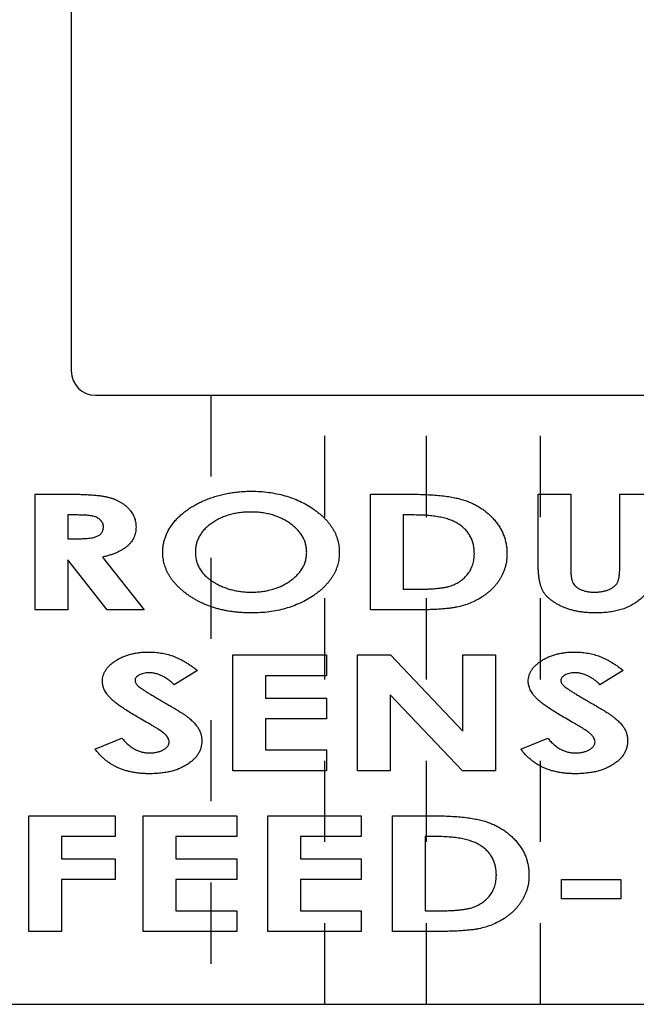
# Model space of a CAD drawing. Header units: inches. Extents: x 220 to 877, y 4 to 174.
# Tile 402 of 656: x 477.953 to 478.713, y 104.056 to 105.268. Entities that reach past the tile are written whole.
import ezdxf

# ---------------------------------------------------------------- set-up
doc = ezdxf.new("R2010")
doc.units = ezdxf.units.IN
doc.header["$LTSCALE"] = 0.5
doc.header["$MEASUREMENT"] = 0
doc.linetypes.add('HIDDEN', pattern=[0.225, 0.15, -0.075])
doc.layers.add('SID-M-H', color=4, linetype='HIDDEN')
doc.layers.add('SID-M-S', color=105, linetype='Continuous')

msp = doc.modelspace()

# ---------------------------------------------------------------- linework, layer by layer
at = {"layer": 'SID-M-H'}
for p, q in [((478.1885, 104.8058), (478.1885, 104.0558)), ((478.329, 104.0558), (478.329, 104.8058)), ((478.454, 104.0558), (478.454, 104.8058)), ((478.5945, 104.0558), (478.5945, 104.8058))]:
    msp.add_line(p, q, dxfattribs=at)
at = {"layer": 'SID-M-S'}
for p, q in [((478.0165, 106.3558), (478.0165, 104.8358)), ((478.0465, 104.8058), (479.3915, 104.8058)), ((477.9721, 104.68396), (478.01433, 104.68396)), ((477.9721, 104.5414), (477.9721, 104.68396)), ((478.38515, 104.68396), (478.43299, 104.68396)), ((478.38515, 104.5414), (478.38515, 104.68396)), ((478.59168, 104.68396), (478.63189, 104.68396)), ((478.59168, 104.59891), (478.59168, 104.68396)), ((478.63189, 104.68396), (478.63189, 104.5912)), ((478.69221, 104.68396), (478.73242, 104.68396)), ((478.69221, 104.5946), (478.69221, 104.68396)), ((478.02276, 104.65837), (478.0123, 104.65837)), ((478.0123, 104.65837), (478.0123, 104.62913)), ((478.43913, 104.65837), (478.42536, 104.65837)), ((478.42536, 104.65837), (478.42536, 104.56699)), ((478.0123, 104.62913), (478.02424, 104.62913)), ((478.0123, 104.603), (478.0123, 104.5414)), ((478.06094, 104.5414), (478.0123, 104.603)), ((478.05508, 104.60645), (478.10643, 104.5414)), ((478.42536, 104.56699), (478.44421, 104.56699)), ((478.0123, 104.5414), (477.9721, 104.5414)), ((478.10643, 104.5414), (478.06094, 104.5414)), ((478.4337, 104.5414), (478.38515, 104.5414)), ((478.21579, 104.48596), (478.33093, 104.48596)), ((478.21579, 104.3434), (478.21579, 104.48596)), ((478.33093, 104.48596), (478.33093, 104.46037)), ((478.36931, 104.48596), (478.40981, 104.48596)), ((478.36931, 104.3434), (478.36931, 104.48596)), ((478.40981, 104.48596), (478.49908, 104.39215)), ((478.49908, 104.48596), (478.53929, 104.48596)), ((478.49908, 104.39215), (478.49908, 104.48596)), ((478.53929, 104.48596), (478.53929, 104.3434)), ((478.17192, 104.46691), (478.14325, 104.4494)), ((478.256, 104.46037), (478.256, 104.43296)), ((478.33093, 104.46037), (478.256, 104.46037)), ((478.69647, 104.46691), (478.6678, 104.4494)), ((478.256, 104.43296), (478.33093, 104.43296)), ((478.33093, 104.43296), (478.33093, 104.40737)), ((478.40952, 104.43692), (478.40952, 104.3434)), ((478.49851, 104.3434), (478.40952, 104.43692)), ((478.256, 104.40737), (478.256, 104.36899)), ((478.33093, 104.40737), (478.256, 104.40737)), ((478.04581, 104.3701), (478.07891, 104.38361)), ((478.57036, 104.3701), (478.60346, 104.38361)), ((478.256, 104.36899), (478.33093, 104.36899)), ((478.33093, 104.36899), (478.33093, 104.3434)), ((478.33093, 104.3434), (478.21579, 104.3434)), ((478.40952, 104.3434), (478.36931, 104.3434)), ((478.53929, 104.3434), (478.49851, 104.3434)), ((477.96448, 104.28796), (478.07049, 104.28796)), ((477.96448, 104.1454), (477.96448, 104.28796)), ((478.07049, 104.28796), (478.07049, 104.26237)), ((478.10521, 104.28796), (478.22036, 104.28796)), ((478.10521, 104.1454), (478.10521, 104.28796)), ((478.22036, 104.28796), (478.22036, 104.26237)), ((478.25874, 104.28796), (478.37388, 104.28796)), ((478.25874, 104.1454), (478.25874, 104.28796)), ((478.37388, 104.28796), (478.37388, 104.26237)), ((478.41226, 104.28796), (478.4601, 104.28796)), ((478.41226, 104.1454), (478.41226, 104.28796)), ((478.00469, 104.26237), (478.00469, 104.23496)), ((478.07049, 104.26237), (478.00469, 104.26237)), ((478.14542, 104.26237), (478.14542, 104.23496)), ((478.22036, 104.26237), (478.14542, 104.26237)), ((478.29895, 104.26237), (478.29895, 104.23496)), ((478.37388, 104.26237), (478.29895, 104.26237)), ((478.45247, 104.26237), (478.45247, 104.17099)), ((478.46624, 104.26237), (478.45247, 104.26237)), ((478.00469, 104.23496), (478.07049, 104.23496)), ((478.07049, 104.23496), (478.07049, 104.20937)), ((478.14542, 104.23496), (478.22036, 104.23496)), ((478.22036, 104.23496), (478.22036, 104.20937)), ((478.29895, 104.23496), (478.37388, 104.23496)), ((478.37388, 104.23496), (478.37388, 104.20937)), ((478.00469, 104.20937), (478.00469, 104.1454)), ((478.07049, 104.20937), (478.00469, 104.20937)), ((478.14542, 104.20937), (478.14542, 104.17099)), ((478.22036, 104.20937), (478.14542, 104.20937)), ((478.29895, 104.20937), (478.29895, 104.17099)), ((478.37388, 104.20937), (478.29895, 104.20937)), ((478.62062, 104.20937), (478.69373, 104.20937)), ((478.62062, 104.18561), (478.62062, 104.20937)), ((478.69373, 104.20937), (478.69373, 104.18561)), ((478.69373, 104.18561), (478.62062, 104.18561)), ((478.14542, 104.17099), (478.22036, 104.17099)), ((478.22036, 104.17099), (478.22036, 104.1454)), ((478.29895, 104.17099), (478.37388, 104.17099)), ((478.37388, 104.17099), (478.37388, 104.1454)), ((478.45247, 104.17099), (478.47132, 104.17099)), ((478.00469, 104.1454), (477.96448, 104.1454)), ((478.22036, 104.1454), (478.10521, 104.1454)), ((478.37388, 104.1454), (478.25874, 104.1454)), ((478.46081, 104.1454), (478.41226, 104.1454)), ((477.0165, 104.0558), (479.3915, 104.0558))]:
    msp.add_line(p, q, dxfattribs=at)
msp.add_arc((478.0465, 104.8358), 0.03, 180, 270, dxfattribs=at)
for points, knots in [([(478.12928, 104.61274), (478.12932, 104.61442), (478.1294, 104.61778), (478.13013, 104.62276), (478.13122, 104.62765), (478.13286, 104.6324), (478.13487, 104.63708), (478.13742, 104.64162), (478.14036, 104.6461), (478.14377, 104.65042), (478.14754, 104.65461), (478.15172, 104.65856), (478.1562, 104.6623), (478.16104, 104.66582), (478.16623, 104.66909), (478.17171, 104.67221), (478.17758, 104.675), (478.18373, 104.67763), (478.19011, 104.67999), (478.19667, 104.682), (478.20332, 104.68377), (478.21012, 104.68515), (478.21702, 104.68629), (478.22406, 104.68703), (478.23121, 104.68755), (478.23602, 104.68759), (478.23845, 104.68761)], [0, 0, 0, 0, 0.034662, 0.0690241, 0.1031452, 0.1374181, 0.1721997, 0.2077512, 0.2443216, 0.2820865, 0.3208678, 0.3600277, 0.4000293, 0.4409204, 0.4828721, 0.5259678, 0.5705038, 0.6164333, 0.6633496, 0.7102529, 0.7573711, 0.8047162, 0.8526697, 0.9010839, 0.9501045, 1, 1, 1, 1]), ([(478.23845, 104.68761), (478.24209, 104.68755), (478.24925, 104.68743), (478.2598, 104.68637), (478.26995, 104.68467), (478.27972, 104.68227), (478.2891, 104.67918), (478.29809, 104.67541), (478.30669, 104.67093), (478.3135, 104.66665), (478.31868, 104.66298), (478.32228, 104.6601), (478.32568, 104.6572), (478.32879, 104.65418), (478.33168, 104.65111), (478.3343, 104.64794), (478.33668, 104.64471), (478.33881, 104.64141), (478.34068, 104.63802), (478.34234, 104.63457), (478.3437, 104.63104), (478.34481, 104.62742), (478.3457, 104.62374), (478.34633, 104.61998), (478.34671, 104.61614), (478.34675, 104.61356), (478.34677, 104.61225)], [0, 0, 0, 0, 0.0749347, 0.1474319, 0.218023, 0.2868806, 0.3544009, 0.4211848, 0.4874823, 0.5539051, 0.5866578, 0.6181972, 0.6487787, 0.6787302, 0.7074452, 0.7357122, 0.7632023, 0.7900148, 0.8166951, 0.8427425, 0.8688129, 0.8946737, 0.9206864, 0.9467309, 0.9731273, 1, 1, 1, 1]), ([(478.01433, 104.68396), (478.01712, 104.68395), (478.02249, 104.68394), (478.03023, 104.68373), (478.03735, 104.68343), (478.04383, 104.68298), (478.0497, 104.68238), (478.05494, 104.68168), (478.05957, 104.68087), (478.06364, 104.67989), (478.06731, 104.67875), (478.07072, 104.67746), (478.07395, 104.67601), (478.07702, 104.67438), (478.07991, 104.67259), (478.0826, 104.6706), (478.08512, 104.66846), (478.08743, 104.66614), (478.08954, 104.66372), (478.09136, 104.66114), (478.09289, 104.65846), (478.09421, 104.65568), (478.09518, 104.65278), (478.09585, 104.64977), (478.0963, 104.64666), (478.09635, 104.64454), (478.09638, 104.64346)], [0, 0, 0, 0, 0.0817373, 0.1573608, 0.2268898, 0.2903709, 0.3478571, 0.3996574, 0.4452928, 0.4854825, 0.5222768, 0.5577673, 0.5923516, 0.6261715, 0.6593784, 0.6919069, 0.7241615, 0.7561168, 0.7877662, 0.8181844, 0.8484256, 0.8782548, 0.9079834, 0.9380297, 0.9684466, 1, 1, 1, 1]), ([(478.43299, 104.68396), (478.43672, 104.68394), (478.44394, 104.68391), (478.45439, 104.68352), (478.46411, 104.68294), (478.47308, 104.68213), (478.48131, 104.68106), (478.48879, 104.67972), (478.49553, 104.67817), (478.50163, 104.67637), (478.5072, 104.67422), (478.51247, 104.67187), (478.51747, 104.66916), (478.52226, 104.66621), (478.52676, 104.6629), (478.53101, 104.65931), (478.53502, 104.6554), (478.53879, 104.65125), (478.54221, 104.64686), (478.54516, 104.64223), (478.54768, 104.63743), (478.54977, 104.63244), (478.55132, 104.62724), (478.55247, 104.62189), (478.55317, 104.61634), (478.55326, 104.61259), (478.5533, 104.61068)], [0, 0, 0, 0, 0.0705573, 0.1364728, 0.1977839, 0.2545393, 0.3068238, 0.3545551, 0.3981695, 0.4376303, 0.4746006, 0.510931, 0.5466844, 0.5820936, 0.6171207, 0.6522415, 0.6873711, 0.7227963, 0.7580772, 0.7924772, 0.8266115, 0.8605039, 0.8945518, 0.9289701, 0.9639745, 1, 1, 1, 1]), ([(478.05617, 104.64381), (478.05614, 104.64456), (478.05607, 104.64606), (478.05537, 104.6482), (478.0543, 104.65019), (478.05279, 104.65199), (478.05093, 104.65357), (478.04879, 104.65497), (478.04634, 104.65607), (478.04407, 104.65679), (478.042, 104.65723), (478.04014, 104.65755), (478.03797, 104.65779), (478.03551, 104.65802), (478.03274, 104.65819), (478.02968, 104.6583), (478.02632, 104.65835), (478.02398, 104.65836), (478.02276, 104.65837)], [0, 0, 0, 0, 0.0559128, 0.1105442, 0.165121, 0.2227109, 0.2831968, 0.3453803, 0.4113114, 0.481546, 0.5212329, 0.5677091, 0.6216631, 0.6825544, 0.7510695, 0.8265566, 0.9097579, 1, 1, 1, 1]), ([(478.23788, 104.66203), (478.23552, 104.66198), (478.23087, 104.66189), (478.22405, 104.66122), (478.21751, 104.66016), (478.21126, 104.65861), (478.20531, 104.65663), (478.19962, 104.65424), (478.19424, 104.65136), (478.18919, 104.64811), (478.18458, 104.64452), (478.18054, 104.64066), (478.17716, 104.63652), (478.17434, 104.63217), (478.17215, 104.62757), (478.17061, 104.62271), (478.16966, 104.61763), (478.16955, 104.61416), (478.16949, 104.61239)], [0, 0, 0, 0, 0.0754698, 0.1484988, 0.2188028, 0.2871126, 0.3537671, 0.4191853, 0.4839525, 0.5484084, 0.6110179, 0.670172, 0.7267972, 0.7813845, 0.8352603, 0.8892229, 0.9436319, 1, 1, 1, 1]), ([(478.30656, 104.61259), (478.3065, 104.61429), (478.30639, 104.61765), (478.30541, 104.62258), (478.30383, 104.62729), (478.30164, 104.63183), (478.29877, 104.63612), (478.29532, 104.64024), (478.2912, 104.64411), (478.28654, 104.64777), (478.28145, 104.65111), (478.27602, 104.65403), (478.27034, 104.65653), (478.26436, 104.65852), (478.25812, 104.66008), (478.25162, 104.66124), (478.24483, 104.66189), (478.24023, 104.66198), (478.23788, 104.66203)], [0, 0, 0, 0, 0.0543963, 0.1075163, 0.160277, 0.2134801, 0.268299, 0.3252389, 0.3854322, 0.4490752, 0.5147238, 0.5802311, 0.6464764, 0.713416, 0.781993, 0.8522982, 0.9249265, 1, 1, 1, 1]), ([(478.4941, 104.64695), (478.49259, 104.64788), (478.48945, 104.64982), (478.48413, 104.65207), (478.47822, 104.65406), (478.47163, 104.65562), (478.46443, 104.65688), (478.45656, 104.65773), (478.44807, 104.65829), (478.44218, 104.65834), (478.43913, 104.65837)], [0, 0, 0, 0, 0.0936064, 0.1945471, 0.3036262, 0.4224814, 0.5509231, 0.6893743, 0.8393019, 1, 1, 1, 1]), ([(478.02424, 104.62913), (478.0257, 104.62914), (478.0285, 104.62917), (478.03253, 104.62929), (478.0362, 104.62958), (478.03952, 104.62995), (478.04248, 104.63038), (478.04508, 104.63099), (478.04735, 104.63165), (478.04927, 104.63246), (478.05091, 104.63339), (478.05233, 104.63444), (478.05351, 104.63567), (478.0545, 104.63701), (478.05524, 104.63853), (478.05579, 104.64016), (478.0561, 104.64194), (478.05615, 104.64317), (478.05617, 104.64381)], [0, 0, 0, 0, 0.1107165, 0.2128047, 0.306426, 0.3908862, 0.4663083, 0.5338842, 0.5936262, 0.6455021, 0.6921713, 0.7365991, 0.7790687, 0.8210423, 0.8631094, 0.9065841, 0.9514341, 1, 1, 1, 1]), ([(478.09638, 104.64346), (478.09634, 104.64234), (478.09627, 104.64013), (478.09583, 104.63687), (478.09497, 104.63378), (478.09386, 104.6308), (478.0924, 104.62799), (478.09064, 104.62528), (478.08852, 104.62276), (478.08609, 104.62037), (478.08335, 104.61811), (478.08026, 104.61604), (478.07689, 104.61405), (478.07315, 104.61227), (478.0691, 104.61058), (478.06472, 104.60905), (478.06003, 104.60764), (478.05676, 104.60686), (478.05508, 104.60645)], [0, 0, 0, 0, 0.0558833, 0.1098628, 0.1627537, 0.2148456, 0.2675182, 0.3201229, 0.3748677, 0.430721, 0.4895244, 0.550789, 0.6154416, 0.6837683, 0.7564975, 0.8332378, 0.9141942, 1, 1, 1, 1]), ([(478.51309, 104.61114), (478.51305, 104.61301), (478.51295, 104.61667), (478.512, 104.62198), (478.51052, 104.62699), (478.50846, 104.6317), (478.50575, 104.63603), (478.50244, 104.64004), (478.49858, 104.64376), (478.49562, 104.64587), (478.4941, 104.64695)], [0, 0, 0, 0, 0.132322, 0.2589078, 0.3813517, 0.5014962, 0.621421, 0.7426279, 0.8685241, 1, 1, 1, 1]), ([(478.23874, 104.53774), (478.2368, 104.53776), (478.23295, 104.53779), (478.22724, 104.53806), (478.22166, 104.53847), (478.21621, 104.53912), (478.21087, 104.53987), (478.20566, 104.54081), (478.20058, 104.54196), (478.19563, 104.54329), (478.19077, 104.54472), (478.18606, 104.54639), (478.18148, 104.54822), (478.17702, 104.55022), (478.17268, 104.55238), (478.16847, 104.55473), (478.16439, 104.55725), (478.16044, 104.55991), (478.15668, 104.56271), (478.15314, 104.56558), (478.14985, 104.56853), (478.14681, 104.57153), (478.14401, 104.57462), (478.14143, 104.57775), (478.13911, 104.58096), (478.13704, 104.58423), (478.13522, 104.58757), (478.1336, 104.59096), (478.13231, 104.59445), (478.13117, 104.59796), (478.13032, 104.60156), (478.12973, 104.60523), (478.12933, 104.60896), (478.1293, 104.61147), (478.12928, 104.61274)], [0, 0, 0, 0, 0.0397524, 0.0787606, 0.1168673, 0.1543285, 0.1911421, 0.2271818, 0.2627289, 0.2976081, 0.33219, 0.3662675, 0.399844, 0.4331594, 0.4662714, 0.4990683, 0.531784, 0.5644789, 0.5965115, 0.6276725, 0.657753, 0.6868239, 0.715239, 0.7429315, 0.7698629, 0.7961343, 0.8221187, 0.8477442, 0.8729665, 0.8981081, 0.9233447, 0.9486181, 0.9740741, 1, 1, 1, 1]), ([(478.16949, 104.61239), (478.1695, 104.6114), (478.16952, 104.60944), (478.16986, 104.60655), (478.17034, 104.60372), (478.17098, 104.60096), (478.17189, 104.59831), (478.17294, 104.59571), (478.17422, 104.59322), (478.1757, 104.59081), (478.17733, 104.58844), (478.17918, 104.58618), (478.18123, 104.58399), (478.18345, 104.58188), (478.18589, 104.57985), (478.18852, 104.5779), (478.19135, 104.57605), (478.19333, 104.57489), (478.19433, 104.5743)], [0, 0, 0, 0, 0.0620134, 0.1225689, 0.1824399, 0.2412785, 0.2997082, 0.3577076, 0.4166186, 0.4751909, 0.5347139, 0.5961517, 0.6581422, 0.7222263, 0.7882383, 0.8564263, 0.9270156, 1, 1, 1, 1]), ([(478.2386, 104.56333), (478.24091, 104.56338), (478.24545, 104.56346), (478.25214, 104.56413), (478.25856, 104.56525), (478.26473, 104.56677), (478.27062, 104.56879), (478.27626, 104.57125), (478.28164, 104.57413), (478.2867, 104.57743), (478.29133, 104.58104), (478.2954, 104.58492), (478.29884, 104.58901), (478.30167, 104.59331), (478.30386, 104.59784), (478.30544, 104.60257), (478.30638, 104.60752), (478.3065, 104.61088), (478.30656, 104.61259)], [0, 0, 0, 0, 0.0747015, 0.146638, 0.2164967, 0.2849046, 0.351461, 0.4175049, 0.4830753, 0.5483536, 0.6120309, 0.6724423, 0.729366, 0.7844173, 0.8380097, 0.8914477, 0.944899, 1, 1, 1, 1]), ([(478.34677, 104.61225), (478.34675, 104.61096), (478.34671, 104.60841), (478.34633, 104.60461), (478.34569, 104.60088), (478.34485, 104.59722), (478.34372, 104.59365), (478.34238, 104.59014), (478.34078, 104.58671), (478.33892, 104.58337), (478.33682, 104.5801), (478.33448, 104.5769), (478.33186, 104.57379), (478.32904, 104.57072), (478.32595, 104.56776), (478.32262, 104.56487), (478.31905, 104.56204), (478.31395, 104.5584), (478.30721, 104.55419), (478.29868, 104.54977), (478.2897, 104.54606), (478.28032, 104.543), (478.27051, 104.54063), (478.26029, 104.53895), (478.24965, 104.53794), (478.24242, 104.53781), (478.23874, 104.53774)], [0, 0, 0, 0, 0.0266037, 0.0529266, 0.0788979, 0.1047943, 0.1305871, 0.1563401, 0.1824246, 0.2087887, 0.2354536, 0.262796, 0.2907655, 0.3194797, 0.3490133, 0.3793101, 0.4107193, 0.443189, 0.508939, 0.5750132, 0.6417737, 0.7097334, 0.7790553, 0.8503303, 0.9239298, 1, 1, 1, 1]), ([(478.5533, 104.61068), (478.55329, 104.60932), (478.55325, 104.60662), (478.55282, 104.60263), (478.55221, 104.59872), (478.55132, 104.59488), (478.55018, 104.59113), (478.54876, 104.58746), (478.54712, 104.58387), (478.5452, 104.58038), (478.54304, 104.57702), (478.54075, 104.57376), (478.53822, 104.57067), (478.5355, 104.56772), (478.53259, 104.56491), (478.52946, 104.5623), (478.52618, 104.55977), (478.52153, 104.55667), (478.51545, 104.55317), (478.5078, 104.54965), (478.49985, 104.54683), (478.49288, 104.54508), (478.48682, 104.54397), (478.48149, 104.54332), (478.4754, 104.54271), (478.46855, 104.54225), (478.46092, 104.54184), (478.45252, 104.54161), (478.44336, 104.54142), (478.43701, 104.54141), (478.4337, 104.5414)], [0, 0, 0, 0, 0.0261987, 0.0517834, 0.0771945, 0.1023829, 0.1274672, 0.1525675, 0.17797, 0.2034602, 0.2290659, 0.2546768, 0.2801899, 0.3058512, 0.3317558, 0.3578775, 0.3843969, 0.4113173, 0.4653797, 0.5192161, 0.573026, 0.6274372, 0.6572164, 0.6915621, 0.7307592, 0.774822, 0.8237865, 0.8776537, 0.9364507, 1, 1, 1, 1]), ([(478.44421, 104.56699), (478.44645, 104.56699), (478.45077, 104.567), (478.45702, 104.56726), (478.46279, 104.56753), (478.46807, 104.56804), (478.47289, 104.5686), (478.47722, 104.5694), (478.4811, 104.57021), (478.48453, 104.57127), (478.48765, 104.57246), (478.49058, 104.57382), (478.49338, 104.57537), (478.496, 104.57712), (478.4985, 104.57905), (478.50088, 104.58112), (478.50308, 104.58342), (478.50512, 104.5859), (478.50703, 104.58852), (478.50864, 104.59132), (478.51004, 104.59426), (478.51114, 104.59735), (478.51203, 104.60059), (478.51266, 104.60398), (478.51303, 104.60751), (478.51307, 104.60992), (478.51309, 104.61114)], [0, 0, 0, 0, 0.0719644, 0.1390715, 0.2010197, 0.2579092, 0.3097546, 0.3570287, 0.3993769, 0.4371552, 0.4722438, 0.5070413, 0.5410373, 0.5748397, 0.6084655, 0.6423136, 0.6763151, 0.7108963, 0.7455683, 0.7802848, 0.814805, 0.8499671, 0.8858485, 0.9226052, 0.9607846, 1, 1, 1, 1]), ([(478.66219, 104.53774), (478.66034, 104.53776), (478.65668, 104.5378), (478.6513, 104.53817), (478.64611, 104.53869), (478.64109, 104.53947), (478.63625, 104.54045), (478.6316, 104.54169), (478.62714, 104.54315), (478.62288, 104.54479), (478.61885, 104.54661), (478.61512, 104.54859), (478.61165, 104.55063), (478.60849, 104.5528), (478.60565, 104.55511), (478.60307, 104.55749), (478.60081, 104.56001), (478.59881, 104.56269), (478.59708, 104.56567), (478.59565, 104.56908), (478.59438, 104.57292), (478.59342, 104.57724), (478.5926, 104.582), (478.5921, 104.58723), (478.59174, 104.59292), (478.5917, 104.59687), (478.59168, 104.59891)], [0, 0, 0, 0, 0.0516088, 0.1014557, 0.1498755, 0.1967292, 0.2426554, 0.2870057, 0.330434, 0.3729885, 0.4139612, 0.4531388, 0.4903955, 0.5257734, 0.5594532, 0.5920286, 0.6233202, 0.6535918, 0.6847714, 0.7187862, 0.7561058, 0.7971204, 0.8416652, 0.8903482, 0.9431001, 1, 1, 1, 1]), ([(478.63189, 104.5912), (478.6319, 104.59024), (478.63193, 104.58838), (478.63207, 104.58572), (478.6323, 104.58327), (478.6326, 104.58103), (478.63303, 104.57901), (478.63353, 104.57721), (478.63413, 104.57562), (478.63505, 104.5738), (478.63656, 104.57178), (478.63885, 104.56968), (478.64158, 104.56778), (478.6448, 104.5662), (478.64843, 104.56493), (478.65242, 104.56398), (478.65678, 104.56345), (478.6598, 104.56337), (478.66136, 104.56333)], [0, 0, 0, 0, 0.0610502, 0.1179385, 0.1695343, 0.2171392, 0.2609945, 0.3005914, 0.3361705, 0.3680634, 0.4303132, 0.4948758, 0.5647835, 0.6404588, 0.7218856, 0.8082236, 0.9007981, 1, 1, 1, 1]), ([(478.66136, 104.56333), (478.66302, 104.56336), (478.66623, 104.56343), (478.67086, 104.56408), (478.67514, 104.56507), (478.67901, 104.56654), (478.68243, 104.56828), (478.68532, 104.57028), (478.68767, 104.5725), (478.68919, 104.57462), (478.69006, 104.57656), (478.69066, 104.57828), (478.69113, 104.5803), (478.69152, 104.5826), (478.69183, 104.58519), (478.69207, 104.58807), (478.69216, 104.59124), (478.69219, 104.59345), (478.69221, 104.5946)], [0, 0, 0, 0, 0.0964704, 0.1864899, 0.2714079, 0.3518723, 0.4266985, 0.4943203, 0.5558319, 0.6139232, 0.6444122, 0.679628, 0.7195338, 0.7650714, 0.8153006, 0.8714277, 0.9329593, 1, 1, 1, 1]), ([(478.73242, 104.59891), (478.73241, 104.59719), (478.73239, 104.59388), (478.7322, 104.58912), (478.73198, 104.58476), (478.73156, 104.58083), (478.73111, 104.5773), (478.73046, 104.57418), (478.72978, 104.57146), (478.72866, 104.56835), (478.72674, 104.56478), (478.72375, 104.56067), (478.7199, 104.5567), (478.71538, 104.55282), (478.71026, 104.54924), (478.7047, 104.54608), (478.69873, 104.54345), (478.69236, 104.54133), (478.68555, 104.5397), (478.67823, 104.5386), (478.67039, 104.53785), (478.66498, 104.53778), (478.66219, 104.53774)], [0, 0, 0, 0, 0.0479447, 0.0922068, 0.1325378, 0.1692777, 0.2021667, 0.2316199, 0.2576394, 0.2801784, 0.3235406, 0.370005, 0.4211527, 0.4769451, 0.5355111, 0.5945817, 0.6548235, 0.7165545, 0.7811192, 0.8494874, 0.9223637, 1, 1, 1, 1]), ([(478.19433, 104.5743), (478.19596, 104.57342), (478.19921, 104.57165), (478.20432, 104.56944), (478.20959, 104.56754), (478.21505, 104.56601), (478.22069, 104.5648), (478.2265, 104.56396), (478.23248, 104.56343), (478.23654, 104.56336), (478.2386, 104.56333)], [0, 0, 0, 0, 0.1202065, 0.2405469, 0.3615926, 0.4845008, 0.6092299, 0.7362981, 0.8661955, 1, 1, 1, 1]), ([(478.05495, 104.45346), (478.055, 104.45468), (478.05509, 104.45711), (478.0559, 104.46066), (478.05719, 104.46409), (478.05902, 104.46738), (478.06137, 104.4705), (478.06419, 104.47352), (478.06756, 104.47637), (478.07139, 104.47905), (478.07559, 104.48152), (478.08008, 104.48369), (478.08481, 104.48551), (478.08977, 104.48704), (478.09497, 104.4882), (478.10042, 104.48903), (478.10611, 104.48951), (478.10998, 104.48958), (478.11195, 104.48961)], [0, 0, 0, 0, 0.0493575, 0.0977966, 0.1467341, 0.1968354, 0.2490722, 0.3043195, 0.3635228, 0.4270201, 0.4930566, 0.5601512, 0.6282266, 0.6978248, 0.7695866, 0.8435175, 0.9203428, 1, 1, 1, 1]), ([(478.11195, 104.48961), (478.11452, 104.48955), (478.11959, 104.48943), (478.1271, 104.48849), (478.13442, 104.48698), (478.14038, 104.48519), (478.14512, 104.4834), (478.14874, 104.4818), (478.15242, 104.47992), (478.15621, 104.47785), (478.16005, 104.47547), (478.16397, 104.47287), (478.16795, 104.47), (478.17058, 104.46796), (478.17192, 104.46691)], [0, 0, 0, 0, 0.1173831, 0.232465, 0.346022, 0.4594048, 0.5172226, 0.5777392, 0.6407203, 0.7064875, 0.7755828, 0.8472919, 0.9219504, 1, 1, 1, 1]), ([(478.5795, 104.45346), (478.57955, 104.45468), (478.57964, 104.45711), (478.58045, 104.46066), (478.58174, 104.46409), (478.58357, 104.46738), (478.58592, 104.4705), (478.58873, 104.47352), (478.59211, 104.47637), (478.59594, 104.47905), (478.60014, 104.48152), (478.60462, 104.48369), (478.60936, 104.48551), (478.61432, 104.48704), (478.61952, 104.4882), (478.62497, 104.48903), (478.63066, 104.48951), (478.63453, 104.48958), (478.6365, 104.48961)], [0, 0, 0, 0, 0.0493575, 0.0977966, 0.1467341, 0.1968354, 0.2490722, 0.3043195, 0.3635228, 0.4270201, 0.4930566, 0.5601512, 0.6282266, 0.6978248, 0.7695866, 0.8435175, 0.9203428, 1, 1, 1, 1]), ([(478.6365, 104.48961), (478.63906, 104.48955), (478.64414, 104.48943), (478.65165, 104.48849), (478.65897, 104.48698), (478.66493, 104.48519), (478.66967, 104.4834), (478.67329, 104.4818), (478.67697, 104.47992), (478.68076, 104.47785), (478.68459, 104.47547), (478.68852, 104.47287), (478.69249, 104.47), (478.69513, 104.46796), (478.69647, 104.46691)], [0, 0, 0, 0, 0.1173831, 0.232465, 0.346022, 0.4594048, 0.5172226, 0.5777392, 0.6407203, 0.7064875, 0.7755828, 0.8472919, 0.9219504, 1, 1, 1, 1]), ([(478.11247, 104.46403), (478.11125, 104.464), (478.10893, 104.46395), (478.10562, 104.4634), (478.10265, 104.46249), (478.10006, 104.46126), (478.09797, 104.4598), (478.09637, 104.45824), (478.09537, 104.45651), (478.09523, 104.45528), (478.09516, 104.45469)], [0, 0, 0, 0, 0.1700104, 0.3258699, 0.4700925, 0.6052529, 0.7261913, 0.8273667, 0.9171169, 1, 1, 1, 1]), ([(478.14325, 104.4494), (478.142, 104.45057), (478.13957, 104.45282), (478.13576, 104.45581), (478.13193, 104.45833), (478.12808, 104.46041), (478.12421, 104.46203), (478.12031, 104.46317), (478.1164, 104.46389), (478.11377, 104.46398), (478.11247, 104.46403)], [0, 0, 0, 0, 0.1463934, 0.2843696, 0.4153813, 0.5396967, 0.659138, 0.7749886, 0.887849, 1, 1, 1, 1]), ([(478.63701, 104.46403), (478.6358, 104.464), (478.63348, 104.46395), (478.63017, 104.4634), (478.6272, 104.46249), (478.62461, 104.46126), (478.62252, 104.4598), (478.62091, 104.45824), (478.61991, 104.45651), (478.61977, 104.45528), (478.61971, 104.45469)], [0, 0, 0, 0, 0.1700104, 0.3258699, 0.4700925, 0.6052529, 0.7261913, 0.8273667, 0.9171169, 1, 1, 1, 1]), ([(478.6678, 104.4494), (478.66655, 104.45057), (478.66412, 104.45282), (478.66031, 104.45581), (478.65648, 104.45833), (478.65263, 104.46041), (478.64876, 104.46203), (478.64486, 104.46317), (478.64094, 104.46389), (478.63832, 104.46398), (478.63701, 104.46403)], [0, 0, 0, 0, 0.1463934, 0.2843696, 0.4153813, 0.5396967, 0.659138, 0.7749886, 0.887849, 1, 1, 1, 1]), ([(478.10884, 104.40343), (478.10612, 104.40496), (478.10092, 104.40789), (478.09354, 104.41224), (478.08691, 104.41632), (478.08103, 104.42013), (478.0759, 104.42367), (478.07151, 104.42691), (478.06788, 104.4299), (478.06492, 104.43266), (478.06258, 104.43535), (478.0605, 104.4379), (478.05884, 104.44052), (478.0574, 104.44309), (478.05632, 104.44569), (478.05555, 104.44829), (478.05502, 104.45087), (478.05497, 104.4526), (478.05495, 104.45346)], [0, 0, 0, 0, 0.1223903, 0.2341858, 0.3359326, 0.4276803, 0.5089769, 0.5802107, 0.6417315, 0.6932268, 0.7387101, 0.7815077, 0.8219975, 0.8602554, 0.8970726, 0.9321527, 0.9663475, 1, 1, 1, 1]), ([(478.09516, 104.45469), (478.09521, 104.45409), (478.09531, 104.45287), (478.09601, 104.45109), (478.09715, 104.44939), (478.09817, 104.44839), (478.0987, 104.44786)], [0, 0, 0, 0, 0.2257244, 0.4611185, 0.7164904, 1, 1, 1, 1]), ([(478.0987, 104.44786), (478.0992, 104.44745), (478.10037, 104.44648), (478.10252, 104.44499), (478.10521, 104.44312), (478.10857, 104.441), (478.1125, 104.43854), (478.11706, 104.43581), (478.12219, 104.43271), (478.12585, 104.43059), (478.12777, 104.42947)], [0, 0, 0, 0, 0.0566129, 0.1321156, 0.2275981, 0.3428776, 0.4777573, 0.6318232, 0.8059469, 1, 1, 1, 1]), ([(478.63339, 104.40343), (478.63067, 104.40496), (478.62547, 104.40789), (478.61809, 104.41224), (478.61145, 104.41632), (478.60557, 104.42013), (478.60045, 104.42367), (478.59606, 104.42691), (478.59243, 104.4299), (478.58947, 104.43266), (478.58712, 104.43535), (478.58505, 104.4379), (478.58339, 104.44052), (478.58195, 104.44309), (478.58087, 104.44569), (478.5801, 104.44829), (478.57957, 104.45087), (478.57952, 104.4526), (478.5795, 104.45346)], [0, 0, 0, 0, 0.1223903, 0.2341858, 0.3359326, 0.4276803, 0.5089769, 0.5802107, 0.6417315, 0.6932268, 0.7387101, 0.7815077, 0.8219975, 0.8602554, 0.8970726, 0.9321527, 0.9663475, 1, 1, 1, 1]), ([(478.61971, 104.45469), (478.61976, 104.45409), (478.61985, 104.45287), (478.62056, 104.45109), (478.6217, 104.44939), (478.62271, 104.44839), (478.62325, 104.44786)], [0, 0, 0, 0, 0.2257244, 0.4611185, 0.7164904, 1, 1, 1, 1]), ([(478.62325, 104.44786), (478.62375, 104.44745), (478.62491, 104.44648), (478.62707, 104.44499), (478.62976, 104.44312), (478.63312, 104.441), (478.63705, 104.43854), (478.64161, 104.43581), (478.64674, 104.43271), (478.65039, 104.43059), (478.65232, 104.42947)], [0, 0, 0, 0, 0.0566129, 0.1321156, 0.2275981, 0.3428776, 0.4777573, 0.6318232, 0.8059469, 1, 1, 1, 1]), ([(478.12777, 104.42947), (478.12957, 104.42843), (478.13298, 104.42647), (478.13782, 104.42367), (478.14209, 104.42116), (478.14582, 104.41896), (478.14898, 104.41705), (478.15159, 104.41546), (478.15362, 104.41414), (478.15478, 104.41336), (478.15527, 104.41302)], [0, 0, 0, 0, 0.1943994, 0.3684657, 0.5234194, 0.6580444, 0.7735668, 0.8687714, 0.94415, 1, 1, 1, 1]), ([(478.65232, 104.42947), (478.65412, 104.42843), (478.65753, 104.42647), (478.66237, 104.42367), (478.66664, 104.42116), (478.67037, 104.41896), (478.67353, 104.41705), (478.67614, 104.41546), (478.67817, 104.41414), (478.67933, 104.41336), (478.67982, 104.41302)], [0, 0, 0, 0, 0.1943994, 0.3684657, 0.5234194, 0.6580444, 0.7735668, 0.8687714, 0.94415, 1, 1, 1, 1]), ([(478.15527, 104.41302), (478.15625, 104.41233), (478.15815, 104.411), (478.16083, 104.40894), (478.1633, 104.4069), (478.16555, 104.4049), (478.16756, 104.40289), (478.16941, 104.40095), (478.17096, 104.39897), (478.1728, 104.39645), (478.17461, 104.39317), (478.17627, 104.38906), (478.17722, 104.38475), (478.17735, 104.3818), (478.17741, 104.38032)], [0, 0, 0, 0, 0.0868992, 0.1689312, 0.2461935, 0.3197808, 0.3878767, 0.4530775, 0.5142093, 0.5713099, 0.680188, 0.7859398, 0.8923455, 1, 1, 1, 1]), ([(478.67982, 104.41302), (478.6808, 104.41233), (478.68269, 104.411), (478.68538, 104.40894), (478.68785, 104.4069), (478.69009, 104.4049), (478.69211, 104.40289), (478.69395, 104.40095), (478.69551, 104.39897), (478.69735, 104.39645), (478.69916, 104.39317), (478.70081, 104.38906), (478.70177, 104.38475), (478.70189, 104.3818), (478.70195, 104.38032)], [0, 0, 0, 0, 0.0868992, 0.1689312, 0.2461935, 0.3197808, 0.3878767, 0.4530775, 0.5142093, 0.5713099, 0.680188, 0.7859398, 0.8923455, 1, 1, 1, 1]), ([(478.1372, 104.37884), (478.13714, 104.37966), (478.13701, 104.38136), (478.1359, 104.38382), (478.13424, 104.38629), (478.13231, 104.38827), (478.13033, 104.38993), (478.12844, 104.3914), (478.12613, 104.393), (478.12343, 104.39478), (478.12035, 104.39671), (478.11687, 104.39882), (478.113, 104.40109), (478.11027, 104.40262), (478.10884, 104.40343)], [0, 0, 0, 0, 0.0629696, 0.1305054, 0.2056957, 0.2919587, 0.3430396, 0.4043193, 0.4770872, 0.5598176, 0.6535823, 0.7584144, 0.8733321, 1, 1, 1, 1]), ([(478.66174, 104.37884), (478.66169, 104.37966), (478.66156, 104.38136), (478.66045, 104.38382), (478.65879, 104.38629), (478.65686, 104.38827), (478.65488, 104.38993), (478.65298, 104.3914), (478.65068, 104.393), (478.64798, 104.39478), (478.64489, 104.39671), (478.64142, 104.39882), (478.63755, 104.40109), (478.63482, 104.40262), (478.63339, 104.40343)], [0, 0, 0, 0, 0.0629696, 0.1305054, 0.2056957, 0.2919587, 0.3430396, 0.4043193, 0.4770872, 0.5598176, 0.6535823, 0.7584144, 0.8733321, 1, 1, 1, 1]), ([(478.07891, 104.38361), (478.08015, 104.38216), (478.08256, 104.37933), (478.08653, 104.3756), (478.09062, 104.37243), (478.09487, 104.36984), (478.09926, 104.36782), (478.1038, 104.36638), (478.10848, 104.36549), (478.11166, 104.36538), (478.11327, 104.36533)], [0, 0, 0, 0, 0.1421033, 0.2764922, 0.4043771, 0.5271606, 0.6464255, 0.7632214, 0.8807035, 1, 1, 1, 1]), ([(478.17741, 104.38032), (478.17735, 104.37888), (478.17724, 104.37604), (478.17639, 104.37188), (478.17498, 104.36792), (478.17301, 104.36415), (478.17046, 104.3606), (478.16739, 104.3572), (478.16371, 104.35407), (478.15957, 104.35111), (478.15496, 104.34846), (478.14999, 104.34609), (478.14467, 104.34414), (478.13902, 104.34254), (478.13303, 104.34129), (478.12672, 104.34038), (478.12006, 104.33983), (478.11551, 104.33977), (478.11318, 104.33974)], [0, 0, 0, 0, 0.0513568, 0.1012068, 0.1509042, 0.200693, 0.2522948, 0.3063523, 0.3633711, 0.4242041, 0.4877665, 0.5527383, 0.6200641, 0.6895682, 0.7620508, 0.8378331, 0.91683, 1, 1, 1, 1]), ([(478.11327, 104.36533), (478.11489, 104.36538), (478.11803, 104.36546), (478.12252, 104.36625), (478.12663, 104.36749), (478.12969, 104.36902), (478.13189, 104.37039), (478.13329, 104.37147), (478.13448, 104.37261), (478.13549, 104.37375), (478.13624, 104.37498), (478.13681, 104.37622), (478.13712, 104.37752), (478.13717, 104.3784), (478.1372, 104.37884)], [0, 0, 0, 0, 0.1623269, 0.3142285, 0.4550702, 0.5911043, 0.655388, 0.7145144, 0.768471, 0.8198732, 0.866974, 0.9118, 0.9559722, 1, 1, 1, 1]), ([(478.60346, 104.38361), (478.6047, 104.38216), (478.60711, 104.37933), (478.61108, 104.3756), (478.61517, 104.37243), (478.61942, 104.36984), (478.62381, 104.36782), (478.62834, 104.36638), (478.63303, 104.36549), (478.63621, 104.36538), (478.63781, 104.36533)], [0, 0, 0, 0, 0.1421033, 0.2764922, 0.4043771, 0.5271606, 0.6464255, 0.7632214, 0.8807035, 1, 1, 1, 1]), ([(478.70195, 104.38032), (478.7019, 104.37888), (478.70179, 104.37604), (478.70093, 104.37188), (478.69953, 104.36792), (478.69756, 104.36415), (478.69501, 104.3606), (478.69194, 104.3572), (478.68826, 104.35407), (478.68412, 104.35111), (478.6795, 104.34846), (478.67454, 104.34609), (478.66922, 104.34414), (478.66356, 104.34254), (478.65758, 104.34129), (478.65127, 104.34038), (478.64461, 104.33983), (478.64006, 104.33977), (478.63773, 104.33974)], [0, 0, 0, 0, 0.0513568, 0.1012068, 0.1509042, 0.200693, 0.2522948, 0.3063523, 0.3633711, 0.4242041, 0.4877665, 0.5527383, 0.6200641, 0.6895682, 0.7620508, 0.8378331, 0.91683, 1, 1, 1, 1]), ([(478.63781, 104.36533), (478.63944, 104.36538), (478.64257, 104.36546), (478.64706, 104.36625), (478.65118, 104.36749), (478.65423, 104.36902), (478.65644, 104.37039), (478.65784, 104.37147), (478.65903, 104.37261), (478.66004, 104.37375), (478.66079, 104.37498), (478.66135, 104.37622), (478.66167, 104.37752), (478.66172, 104.3784), (478.66174, 104.37884)], [0, 0, 0, 0, 0.1623269, 0.3142285, 0.4550702, 0.5911043, 0.655388, 0.7145144, 0.768471, 0.8198732, 0.866974, 0.9118, 0.9559722, 1, 1, 1, 1]), ([(478.11318, 104.33974), (478.11134, 104.33976), (478.10773, 104.33981), (478.1024, 104.34016), (478.09727, 104.34072), (478.0923, 104.34153), (478.08751, 104.34254), (478.0829, 104.3438), (478.07847, 104.34528), (478.07422, 104.34701), (478.07013, 104.34897), (478.0662, 104.35121), (478.06243, 104.3537), (478.05878, 104.35645), (478.05531, 104.35949), (478.05195, 104.36274), (478.04878, 104.36629), (478.04681, 104.36882), (478.04581, 104.3701)], [0, 0, 0, 0, 0.0716858, 0.1409004, 0.2081546, 0.273234, 0.3370369, 0.3990167, 0.4597286, 0.519033, 0.5779945, 0.6365371, 0.6952444, 0.7543636, 0.8143799, 0.8750418, 0.9368433, 1, 1, 1, 1]), ([(478.63773, 104.33974), (478.63589, 104.33976), (478.63228, 104.33981), (478.62695, 104.34016), (478.62181, 104.34072), (478.61685, 104.34153), (478.61206, 104.34254), (478.60745, 104.3438), (478.60302, 104.34528), (478.59876, 104.34701), (478.59468, 104.34897), (478.59075, 104.35121), (478.58697, 104.3537), (478.58333, 104.35645), (478.57986, 104.35949), (478.5765, 104.36274), (478.57332, 104.36629), (478.57135, 104.36882), (478.57036, 104.3701)], [0, 0, 0, 0, 0.0716858, 0.1409004, 0.2081546, 0.273234, 0.3370369, 0.3990167, 0.4597286, 0.519033, 0.5779945, 0.6365371, 0.6952444, 0.7543636, 0.8143799, 0.8750418, 0.9368433, 1, 1, 1, 1]), ([(478.4601, 104.28796), (478.46383, 104.28794), (478.47105, 104.28791), (478.4815, 104.28752), (478.49122, 104.28694), (478.50019, 104.28613), (478.50842, 104.28506), (478.5159, 104.28372), (478.52264, 104.28217), (478.52874, 104.28037), (478.53431, 104.27822), (478.53958, 104.27587), (478.54458, 104.27316), (478.54937, 104.27021), (478.55387, 104.2669), (478.55813, 104.26331), (478.56213, 104.2594), (478.5659, 104.25525), (478.56932, 104.25086), (478.57228, 104.24623), (478.5748, 104.24143), (478.57688, 104.23644), (478.57843, 104.23124), (478.57958, 104.22589), (478.58029, 104.22034), (478.58037, 104.21659), (478.58041, 104.21468)], [0, 0, 0, 0, 0.0705573, 0.1364728, 0.1977839, 0.2545393, 0.3068238, 0.3545551, 0.3981695, 0.4376303, 0.4746006, 0.510931, 0.5466844, 0.5820936, 0.6171207, 0.6522415, 0.6873711, 0.7227963, 0.7580772, 0.7924772, 0.8266115, 0.8605039, 0.8945518, 0.9289701, 0.9639745, 1, 1, 1, 1]), ([(478.52121, 104.25095), (478.5197, 104.25188), (478.51656, 104.25382), (478.51124, 104.25607), (478.50533, 104.25806), (478.49874, 104.25962), (478.49154, 104.26088), (478.48368, 104.26173), (478.47518, 104.26229), (478.46929, 104.26234), (478.46624, 104.26237)], [0, 0, 0, 0, 0.0936064, 0.1945471, 0.3036262, 0.4224814, 0.5509231, 0.6893743, 0.8393019, 1, 1, 1, 1]), ([(478.5402, 104.21514), (478.54016, 104.21701), (478.54006, 104.22067), (478.53911, 104.22598), (478.53763, 104.23099), (478.53558, 104.2357), (478.53286, 104.24003), (478.52955, 104.24404), (478.52569, 104.24776), (478.52273, 104.24987), (478.52121, 104.25095)], [0, 0, 0, 0, 0.132322, 0.2589078, 0.3813517, 0.5014962, 0.621421, 0.7426279, 0.8685241, 1, 1, 1, 1]), ([(478.58041, 104.21468), (478.5804, 104.21332), (478.58037, 104.21062), (478.57993, 104.20663), (478.57932, 104.20272), (478.57843, 104.19888), (478.57729, 104.19513), (478.57587, 104.19146), (478.57423, 104.18787), (478.57231, 104.18438), (478.57015, 104.18102), (478.56786, 104.17776), (478.56533, 104.17467), (478.56261, 104.17172), (478.5597, 104.16891), (478.55657, 104.1663), (478.5533, 104.16377), (478.54864, 104.16067), (478.54256, 104.15717), (478.53491, 104.15365), (478.52696, 104.15083), (478.51999, 104.14908), (478.51393, 104.14797), (478.5086, 104.14732), (478.50252, 104.14671), (478.49566, 104.14625), (478.48803, 104.14584), (478.47963, 104.14561), (478.47048, 104.14542), (478.46412, 104.14541), (478.46081, 104.1454)], [0, 0, 0, 0, 0.0261987, 0.0517834, 0.0771945, 0.1023829, 0.1274672, 0.1525675, 0.17797, 0.2034602, 0.2290659, 0.2546768, 0.2801899, 0.3058512, 0.3317558, 0.3578775, 0.3843969, 0.4113173, 0.4653797, 0.5192161, 0.573026, 0.6274372, 0.6572164, 0.6915621, 0.7307592, 0.774822, 0.8237865, 0.8776537, 0.9364507, 1, 1, 1, 1]), ([(478.47132, 104.17099), (478.47356, 104.17099), (478.47788, 104.171), (478.48413, 104.17126), (478.4899, 104.17153), (478.49518, 104.17204), (478.5, 104.1726), (478.50433, 104.1734), (478.50821, 104.17421), (478.51164, 104.17527), (478.51477, 104.17646), (478.51769, 104.17782), (478.52049, 104.17937), (478.52311, 104.18112), (478.52561, 104.18305), (478.52799, 104.18512), (478.53019, 104.18742), (478.53223, 104.1899), (478.53414, 104.19252), (478.53575, 104.19532), (478.53715, 104.19826), (478.53825, 104.20135), (478.53914, 104.20459), (478.53977, 104.20798), (478.54015, 104.21151), (478.54018, 104.21392), (478.5402, 104.21514)], [0, 0, 0, 0, 0.0719644, 0.1390715, 0.2010197, 0.2579092, 0.3097546, 0.3570287, 0.3993769, 0.4371552, 0.4722438, 0.5070413, 0.5410373, 0.5748397, 0.6084655, 0.6423136, 0.6763151, 0.7108963, 0.7455683, 0.7802848, 0.814805, 0.8499671, 0.8858485, 0.9226052, 0.9607846, 1, 1, 1, 1])]:
    msp.add_open_spline(points, degree=3, knots=knots, dxfattribs=at)

doc.saveas('drawing.dxf')
